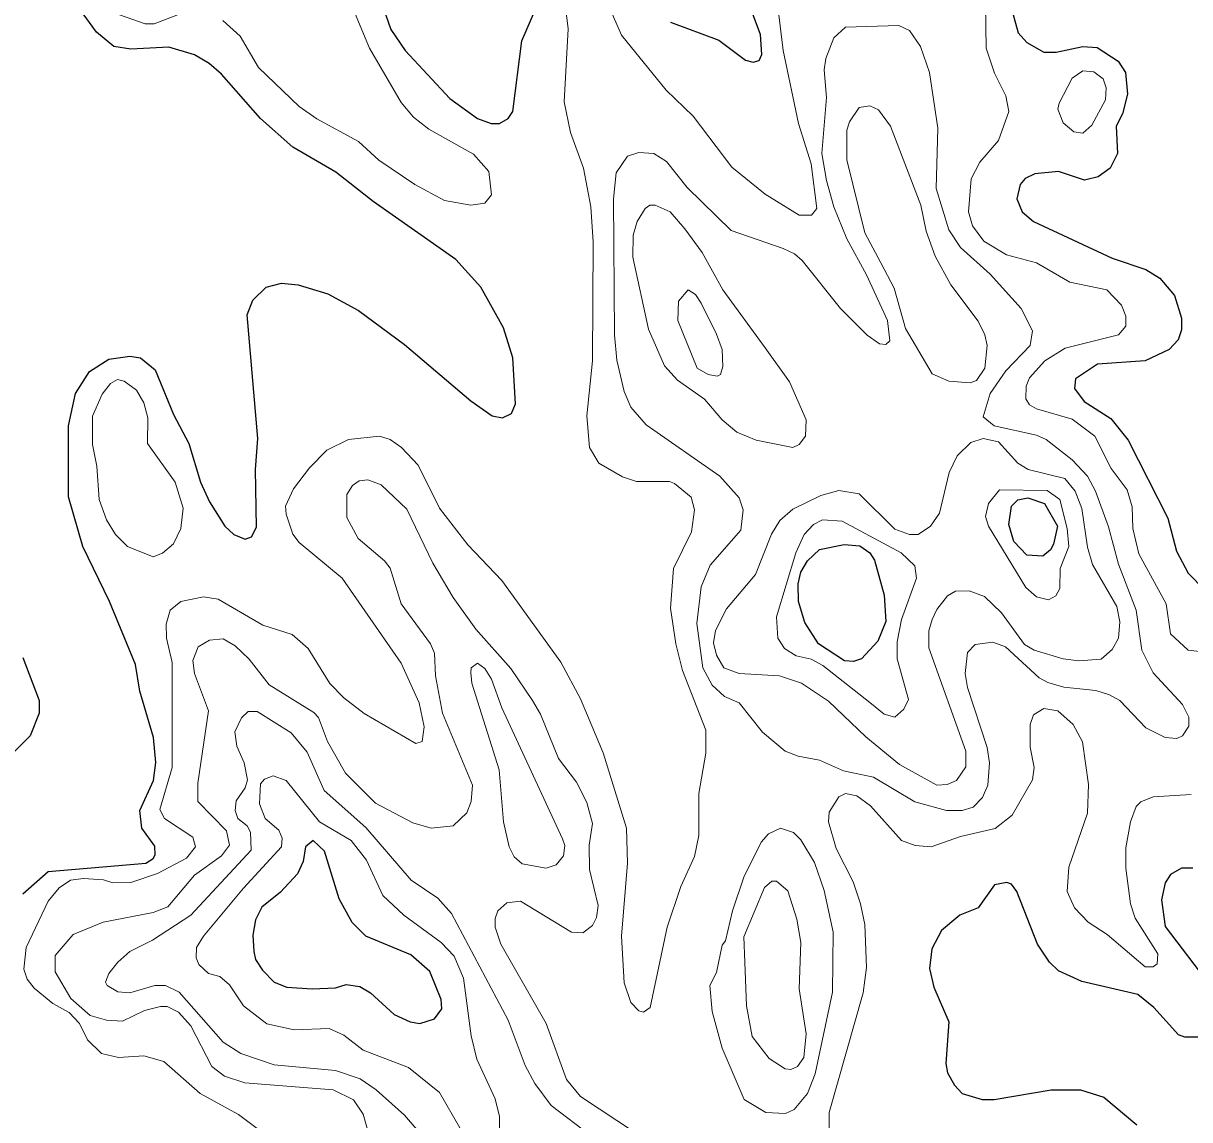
# Model space of a CAD drawing. Extents: x 577 to 602.9, y 7483.8 to 7511.6.
# Drawn here: x 591.907 to 593.545, y 7506.757 to 7508.296 of the extents above; entities that cross this region are included whole.
import ezdxf

# ---------------------------------------------------------------- set-up
doc = ezdxf.new("R2010")
doc.units = 0
doc.header["$LTSCALE"] = 0.032
doc.layers.add('1', color=7, linetype='Continuous', lineweight=25)
doc.layers.add('2', color=7, linetype='Continuous', lineweight=13)

msp = doc.modelspace()

# ---------------------------------------------------------------- linework, layer by layer
at = {"layer": '1'}
for points in [[(592.305, 7508.6266), (592.4235, 7508.2879)], [(592.4235, 7508.2879), (592.4434, 7508.2585), (592.5062, 7508.1909), (592.5452, 7508.163), (592.5642, 7508.1559), (592.5762, 7508.1559), (592.5881, 7508.163), (592.5945, 7508.1726), (592.6072, 7508.272), (592.6422, 7508.3523)], [(592.8163, 7508.2982), (592.8839, 7508.2728), (592.9213, 7508.245), (592.9324, 7508.2418), (592.9404, 7508.2442), (592.9443, 7508.2529), (592.9427, 7508.2807), (592.9189, 7508.3436)], [(591.9066, 7507.0745), (591.9424, 7507.1055), (592.0792, 7507.1174), (592.0895, 7507.1238), (592.0927, 7507.1293), (592.0919, 7507.1412), (592.0736, 7507.1667), (592.0712, 7507.1913), (592.0903, 7507.2335), (592.0935, 7507.2589), (592.0903, 7507.2939), (592.0712, 7507.3591), (592.0649, 7507.3965), (592.0283, 7507.4848), (591.9909, 7507.5619), (591.971, 7507.6319), (591.971, 7507.7313), (591.9806, 7507.7766), (592.0005, 7507.8076), (592.0275, 7507.8251), (592.0569, 7507.8291), (592.072, 7507.8267), (592.0927, 7507.81), (592.1181, 7507.7472), (592.1396, 7507.7066), (592.1563, 7507.6525), (592.169, 7507.6247), (592.1905, 7507.5905), (592.2032, 7507.5786), (592.2191, 7507.5722), (592.2279, 7507.5754), (592.235, 7507.5889), (592.2334, 7507.67), (592.2366, 7507.7138), (592.2215, 7507.8871), (592.2295, 7507.9078), (592.2486, 7507.9261), (592.27, 7507.9317), (592.2931, 7507.9293), (592.3352, 7507.9165), (592.3782, 7507.8935), (592.4426, 7507.8458), (592.5356, 7507.7663), (592.5658, 7507.7456), (592.5801, 7507.7424), (592.5929, 7507.7488), (592.5984, 7507.7623), (592.5945, 7507.8267), (592.5817, 7507.8688), (592.5499, 7507.9261), (592.5149, 7507.9651), (592.3988, 7508.0462), (592.3464, 7508.0875), (592.2859, 7508.1225), (592.2406, 7508.163), (592.1857, 7508.2251), (592.1682, 7508.2402), (592.1476, 7508.2521), (592.1118, 7508.2632), (592.0585, 7508.2601), (592.0346, 7508.264), (592.01, 7508.2839), (591.9869, 7508.3165)], [(593.2934, 7508.3221), (593.3045, 7508.2831), (593.3165, 7508.2696), (593.3403, 7508.2561), (593.3578, 7508.2561), (593.3952, 7508.264), (593.4151, 7508.2624), (593.4445, 7508.2434), (593.4548, 7508.2275), (593.458, 7508.1972), (593.4509, 7508.1694), (593.4421, 7508.1519), (593.4437, 7508.1137), (593.4334, 7508.0931), (593.4167, 7508.0811), (593.3976, 7508.0764), (593.361, 7508.0883), (593.3276, 7508.0851), (593.3141, 7508.0788), (593.3069, 7508.07), (593.3022, 7508.0501), (593.3101, 7508.0318), (593.326, 7508.0183), (593.4365, 7507.9666), (593.4835, 7507.9507), (593.5033, 7507.9388), (593.524, 7507.9142), (593.5336, 7507.8824), (593.5336, 7507.8664), (593.5288, 7507.8521), (593.5161, 7507.8386), (593.4827, 7507.8227), (593.4159, 7507.8179), (593.3849, 7507.7973), (593.3833, 7507.7838), (593.3968, 7507.7655)], [(593.3968, 7507.7655), (593.4342, 7507.7416), (593.4588, 7507.7114), (593.5145, 7507.6017), (593.5264, 7507.5555), (593.5431, 7507.5245), (593.5662, 7507.5007)], [(591.9066, 7507.406), (591.9297, 7507.3456), (591.9297, 7507.3281), (591.917, 7507.2963), (591.8613, 7507.2406)], [(593.5495, 7507.1102), (593.5336, 7507.1102), (593.5184, 7507.1015), (593.5105, 7507.0896), (593.5057, 7507.0657), (593.5105, 7507.0283), (593.5749, 7506.944)], [(593.5654, 7506.8733), (593.5383, 7506.8733), (593.5296, 7506.8765), (593.4946, 7506.9146), (593.4723, 7506.9329), (593.3936, 7506.9512), (593.361, 7506.9663), (593.3483, 7506.9782), (593.3316, 7507.0037), (593.3022, 7507.0776), (593.295, 7507.088), (593.2886, 7507.0904), (593.2711, 7507.0872), (593.2481, 7507.0546), (593.2226, 7507.0442), (593.1964, 7507.0228), (593.1829, 7506.9973), (593.1797, 7506.9695), (593.1861, 7506.9432), (593.2067, 7506.8947), (593.2028, 7506.8359), (593.2051, 7506.8232), (593.2147, 7506.8057), (593.2258, 7506.7938), (593.2537, 7506.7858), (593.2704, 7506.7858), (593.3507, 7506.7993), (593.392, 7506.7993), (593.4246, 7506.789), (593.4707, 7506.75)]]:
    msp.add_lwpolyline(points, dxfattribs=at)
for points in [[(593.3414, 7507.6224), (593.3594, 7507.5905), (593.3538, 7507.5651), (593.3499, 7507.5571), (593.3387, 7507.5484), (593.3165, 7507.55), (593.2982, 7507.5691), (593.291, 7507.5929), (593.295, 7507.6184), (593.3036, 7507.6274), (593.3177, 7507.6301)], [(593.0598, 7507.5646), (593.0819, 7507.5627), (593.0962, 7507.5531), (593.1026, 7507.5428), (593.1161, 7507.4935), (593.1185, 7507.4569), (593.1073, 7507.4291), (593.0843, 7507.4045), (593.0731, 7507.4005), (593.0604, 7507.4013), (593.0238, 7507.4251), (593.0048, 7507.4553), (592.996, 7507.4848), (592.9952, 7507.5094), (592.9992, 7507.5261), (593.0087, 7507.542), (593.0254, 7507.5579)], [(592.3693, 7507.034), (592.3511, 7507.0673), (592.3305, 7507.1341), (592.3146, 7507.1492), (592.3034, 7507.1405), (592.3002, 7507.1198), (592.2923, 7507.1023), (592.2684, 7507.0768), (592.2422, 7507.0554), (592.2334, 7507.0379), (592.2295, 7507.0164), (592.2311, 7506.9933), (592.2334, 7506.9822), (592.243, 7506.9671), (592.2597, 7506.9504), (592.2772, 7506.9432), (592.313, 7506.9409), (592.3456, 7506.9425), (592.3607, 7506.9472), (592.3798, 7506.944), (592.3949, 7506.9353), (592.4283, 7506.9051), (592.4505, 7506.8947), (592.464, 7506.8924), (592.4847, 7506.8987), (592.4951, 7506.913), (592.4943, 7506.9258), (592.4784, 7506.9655), (592.4513, 7506.9886), (592.3885, 7507.0148)]]:
    msp.add_lwpolyline(points, close=True, dxfattribs=at)
at = {"layer": '2'}
for points in [[(592.3344, 7508.4032), (592.3933, 7508.2617), (592.4378, 7508.1853), (592.4553, 7508.1646), (592.4768, 7508.1479), (592.5396, 7508.113), (592.5611, 7508.0883), (592.565, 7508.0557), (592.5555, 7508.0438), (592.5356, 7508.0414), (592.499, 7508.0477), (592.4569, 7508.07), (592.4068, 7508.1042), (592.3782, 7508.1304), (592.3193, 7508.1623), (592.2947, 7508.1797), (592.2374, 7508.2346), (592.212, 7508.2783), (592.1873, 7508.3006)], [(592.6628, 7508.3698), (592.6724, 7508.2887), (592.6668, 7508.1861), (592.6756, 7508.1432), (592.6938, 7508.0931), (592.7042, 7508.039), (592.7074, 7507.9897), (592.7066, 7507.8227), (592.6986, 7507.7456), (592.7026, 7507.7011), (592.7153, 7507.6788), (592.7487, 7507.6597), (592.7686, 7507.6533), (592.8147, 7507.6533), (592.8219, 7507.6502), (592.8449, 7507.6311), (592.8497, 7507.6136), (592.8457, 7507.5826), (592.8203, 7507.5309), (592.8163, 7507.4752), (592.8235, 7507.4251), (592.833, 7507.3878), (592.8656, 7507.3043), (592.8656, 7507.2717), (592.8561, 7507.2152), (592.8561, 7507.1564), (592.8497, 7507.1269), (592.8306, 7507.0848), (592.8115, 7507.0275), (592.7877, 7506.9146), (592.7781, 7506.9083), (592.7718, 7506.9099), (592.7606, 7506.9218), (592.7511, 7506.9496), (592.7471, 7507.0148), (592.7559, 7507.1174), (592.7543, 7507.1667), (592.7217, 7507.2725), (592.6899, 7507.348), (592.662, 7507.3997), (592.5793, 7507.5142), (592.5316, 7507.5643), (592.4919, 7507.616), (592.4617, 7507.6764), (592.4386, 7507.7011), (592.4227, 7507.7122), (592.4076, 7507.717), (592.3639, 7507.7122), (592.3336, 7507.6971), (592.309, 7507.6724), (592.2867, 7507.643), (592.2756, 7507.6184), (592.2764, 7507.6072), (592.2859, 7507.5794), (592.2947, 7507.5675), (592.3551, 7507.5174), (592.4378, 7507.3981), (592.4632, 7507.3424), (592.4704, 7507.309), (592.4672, 7507.2884), (592.4585, 7507.2852), (592.3861, 7507.3273), (592.3575, 7507.3496), (592.3376, 7507.3695), (592.3074, 7507.4188), (592.2851, 7507.4386), (592.2438, 7507.4514), (592.181, 7507.4879), (592.1603, 7507.4911), (592.1285, 7507.4848), (592.1134, 7507.4728), (592.1078, 7507.453), (592.1086, 7507.4331), (592.1166, 7507.3989), (592.1166, 7507.2518), (592.0991, 7507.1929), (592.1054, 7507.1802), (592.1452, 7507.154), (592.1492, 7507.1405), (592.1364, 7507.1245), (592.0959, 7507.1031), (592.0585, 7507.0904), (592.0331, 7507.0896), (592.0199, 7507.0938), (591.992, 7507.096), (591.9735, 7507.0933), (591.9577, 7507.0829), (591.9424, 7507.0641), (591.9114, 7506.9989), (591.9082, 7506.9687), (591.913, 7506.9544), (591.9225, 7506.9417)], [(592.9642, 7508.3436), (592.9745, 7508.2585), (592.996, 7508.1559), (593.0135, 7508.0994), (593.0215, 7508.0366), (593.0143, 7508.0271), (592.9968, 7508.0271), (592.9491, 7508.0565), (592.9022, 7508.0947), (592.8481, 7508.1662), (592.8099, 7508.2028), (592.7471, 7508.2799), (592.7169, 7508.3499)], [(592.1412, 7508.3149), (592.0911, 7508.2958), (592.0784, 7508.2958), (592.0426, 7508.3086)], [(593.6003, 7507.41), (593.5431, 7507.4164), (593.5184, 7507.4394), (593.5121, 7507.4816), (593.4739, 7507.5516), (593.4652, 7507.5873), (593.4644, 7507.6176), (593.4572, 7507.6414), (593.435, 7507.6716), (593.4119, 7507.717), (593.3801, 7507.7408), (593.33, 7507.7551), (593.3204, 7507.7607), (593.3149, 7507.7694), (593.3157, 7507.7869), (593.3204, 7507.7989), (593.3419, 7507.8227), (593.3705, 7507.8402), (593.4453, 7507.8593), (593.4556, 7507.8712), (593.4556, 7507.8855), (593.4493, 7507.9006), (593.4286, 7507.9221), (593.3769, 7507.9332), (593.33, 7507.9603), (593.2878, 7507.9714), (593.256, 7507.9905), (593.2401, 7508.012), (593.2346, 7508.0318), (593.2385, 7508.078), (593.2505, 7508.1018), (593.2767, 7508.132), (593.291, 7508.1726), (593.2871, 7508.1949), (593.2711, 7508.2267), (593.2592, 7508.2617), (593.2584, 7508.3229)], [(592.9745, 7507.9802), (592.9904, 7507.973), (593.0008, 7507.9635), (593.0549, 7507.8959), (593.0922, 7507.8585), (593.1097, 7507.8466), (593.1185, 7507.8458), (593.124, 7507.8505), (593.1209, 7507.8792), (593.0914, 7507.9436), (593.0636, 7507.9937), (593.0453, 7508.039), (593.035, 7508.0756), (593.0286, 7508.1137), (593.035, 7508.1925), (593.0318, 7508.2314), (593.0342, 7508.2473), (593.0453, 7508.276), (593.062, 7508.2911), (593.1368, 7508.2935), (593.1519, 7508.2863), (593.167, 7508.264), (593.1797, 7508.2275), (593.1916, 7508.1495), (593.1892, 7508.0644), (593.2067, 7508.0064), (593.2234, 7507.9817), (593.2648, 7507.9444), (593.3085, 7507.8959), (593.3244, 7507.8649), (593.3212, 7507.8442), (593.2871, 7507.8084), (593.2648, 7507.7766), (593.2552, 7507.744), (593.2704, 7507.7313), (593.33, 7507.7185), (593.3435, 7507.7122), (593.3801, 7507.6836), (593.4016, 7507.6605), (593.4127, 7507.6398), (593.431, 7507.5897), (593.4453, 7507.5372), (593.4699, 7507.4728), (593.4779, 7507.4164), (593.4938, 7507.3846), (593.5351, 7507.34), (593.5439, 7507.3225), (593.5439, 7507.3098), (593.5351, 7507.2963), (593.5272, 7507.2923), (593.5105, 7507.2939), (593.4835, 7507.3074), (593.4469, 7507.3456), (593.4326, 7507.3536), (593.4135, 7507.3599), (593.3682, 7507.3647), (593.3459, 7507.3711), (593.334, 7507.3774), (593.2863, 7507.4212), (593.2688, 7507.4275), (593.2441, 7507.4243), (593.233, 7507.4132), (593.2298, 7507.3838), (593.233, 7507.3639), (593.2608, 7507.2796), (593.264, 7507.2581), (593.2616, 7507.2271), (593.2544, 7507.2096), (593.2409, 7507.1961), (593.2258, 7507.1913), (593.2036, 7507.1913), (593.159, 7507.2033), (593.101, 7507.2383), (593.0588, 7507.247), (593.0254, 7507.2621), (592.9952, 7507.2677), (592.9769, 7507.2748), (592.9451, 7507.3011), (592.9125, 7507.3424), (592.8918, 7507.3512), (592.8744, 7507.3671), (592.8616, 7507.3917), (592.8529, 7507.4538), (592.8592, 7507.5054), (592.872, 7507.5357), (592.9149, 7507.585), (592.9181, 7507.6136), (592.9125, 7507.6303), (592.8855, 7507.6605), (592.7821, 7507.7329), (592.7606, 7507.7575), (592.7511, 7507.7798), (592.7408, 7507.8235), (592.7376, 7507.8593), (592.736, 7508.0501), (592.74, 7508.0867), (592.7559, 7508.1098), (592.7718, 7508.1153), (592.7925, 7508.1137)], [(592.7925, 7508.1137), (592.8107, 7508.1026), (592.8394, 7508.066), (592.9014, 7508.0056), (592.9745, 7507.9802)], [(592.3949, 7506.7286), (592.3845, 7506.7651), (592.371, 7506.785), (592.3424, 7506.7993), (592.2183, 7506.8089), (592.1897, 7506.8184), (592.1722, 7506.8319), (592.1428, 7506.8892), (592.1253, 7506.9083), (592.1094, 7506.9162), (592.0999, 7506.9162), (592.0776, 7506.9106), (592.0466, 7506.8955), (592.0243, 7506.8971), (592.0013, 7506.9035), (591.9742, 7506.9273), (591.952, 7506.9647), (591.952, 7506.9878), (591.9774, 7507.0172), (592.0195, 7507.0347), (592.0895, 7507.0482), (592.1102, 7507.0562), (592.1476, 7507.1007), (592.1857, 7507.1277), (592.1969, 7507.1428), (592.1929, 7507.1627), (592.1523, 7507.2041), (592.1523, 7507.2295), (592.1674, 7507.3313), (592.1476, 7507.3838), (592.1452, 7507.4021), (592.1531, 7507.4212), (592.169, 7507.4307), (592.1881, 7507.4323), (592.2048, 7507.4227), (592.2247, 7507.4037), (592.2525, 7507.3679), (592.3153, 7507.3289), (592.3217, 7507.3218), (592.3344, 7507.2884), (592.3599, 7507.2438), (592.402, 7507.2017), (592.4545, 7507.1739), (592.4799, 7507.1667), (592.511, 7507.1699), (592.53, 7507.1882), (592.5364, 7507.2041), (592.538, 7507.2271), (592.4959, 7507.3281), (592.4863, 7507.3806), (592.4847, 7507.4124), (592.4792, 7507.4251), (592.4378, 7507.4816), (592.4227, 7507.5317), (592.4147, 7507.542), (592.3774, 7507.573), (592.3615, 7507.6025), (592.3615, 7507.6351), (592.3694, 7507.6478), (592.379, 7507.6541), (592.3909, 7507.6557), (592.41, 7507.6486), (592.4458, 7507.6144), (592.4823, 7507.5388), (592.511, 7507.4903), (592.5428, 7507.4458), (592.5921, 7507.3909), (592.6223, 7507.3456), (592.6334, 7507.3265), (592.6589, 7507.2645), (592.6843, 7507.2311), (592.6986, 7507.2025), (592.7066, 7507.1731), (592.7018, 7507.1428), (592.7026, 7507.1086), (592.7145, 7507.0578), (592.7121, 7507.0411), (592.7066, 7507.0299), (592.6931, 7507.0196), (592.6772, 7507.0204), (592.6056, 7507.0641), (592.5865, 7507.0617), (592.5738, 7507.0506), (592.5698, 7507.0395), (592.5698, 7507.0275), (592.5778, 7507.0037), (592.6414, 7506.8924), (592.67, 7506.8136), (592.6899, 7506.7898), (592.767, 7506.7389)], [(593.039, 7506.7246), (593.039, 7506.7675), (593.0867, 7506.9353), (593.0914, 7506.9711), (593.0891, 7507.0315), (593.0827, 7507.0601), (593.0724, 7507.0912), (593.0485, 7507.1381), (593.0382, 7507.1754), (593.039, 7507.189), (593.0525, 7507.2104), (593.062, 7507.2152), (593.0779, 7507.212), (593.097, 7507.1977), (593.1407, 7507.1492), (593.1598, 7507.142), (593.1821, 7507.1405), (593.2234, 7507.1548), (593.2719, 7507.1659), (593.2958, 7507.185), (593.3244, 7507.2343), (593.3268, 7507.2518), (593.3212, 7507.2804), (593.3212, 7507.3122), (593.326, 7507.3257), (593.3403, 7507.3345), (593.3602, 7507.3313), (593.3817, 7507.3122), (593.3944, 7507.2876), (593.4031, 7507.2279), (593.4016, 7507.1874), (593.3753, 7507.1118), (593.3729, 7507.0776), (593.3833, 7507.0546), (593.4024, 7507.0347), (593.4294, 7507.0172), (593.4827, 7506.9719), (593.4938, 7506.9719)], [(592.5181, 7506.6761), (592.4426, 7506.7635), (592.4028, 7506.7993), (592.3806, 7506.8144), (592.3456, 7506.8264), (592.2597, 7506.8343), (592.2128, 7506.8502), (592.1881, 7506.8661), (592.1261, 7506.9361), (592.107, 7506.9456), (592.0919, 7506.9456), (592.0569, 7506.9353), (592.0402, 7506.9369), (592.0251, 7506.9456), (592.0227, 7506.9504), (592.0275, 7506.9623), (592.0402, 7506.9782), (592.0569, 7506.9933), (592.0887, 7507.0092), (592.1428, 7507.0442), (592.2271, 7507.1357), (592.2263, 7507.1611), (592.2215, 7507.1699), (592.2088, 7507.1802), (592.2048, 7507.1913), (592.2064, 7507.2049), (592.2191, 7507.2232), (592.2223, 7507.2343), (592.2177, 7507.2582), (592.2071, 7507.2815), (592.2042, 7507.3017), (592.2139, 7507.3213), (592.2231, 7507.3305), (592.2358, 7507.3305), (592.2835, 7507.3003), (592.3058, 7507.2732), (592.3297, 7507.2192), (592.3885, 7507.1675), (592.4521, 7507.0935), (592.4895, 7507.0681), (592.5086, 7507.0466), (592.5881, 7506.8971), (592.6119, 7506.8335), (592.6255, 7506.8081), (592.6485, 7506.7771), (592.705, 7506.7341)], [(592.5762, 7506.7445), (592.5762, 7506.7619), (592.5698, 7506.7866), (592.5444, 7506.8423), (592.5364, 7506.8749), (592.5253, 7506.956), (592.5125, 7506.987), (592.4943, 7507.0061), (592.4418, 7507.0442), (592.4124, 7507.0721), (592.3893, 7507.1214), (592.3678, 7507.1492), (592.3233, 7507.1754), (592.2764, 7507.2335), (592.2581, 7507.2399), (592.2462, 7507.2351), (592.2406, 7507.2287), (592.239, 7507.2009), (592.247, 7507.1802), (592.266, 7507.1635), (592.2708, 7507.1524), (592.27, 7507.1405), (592.2167, 7507.0824), (592.1603, 7507.0148), (592.1507, 7506.9989), (592.1499, 7506.9846), (592.1539, 7506.9751), (592.1674, 7506.9623), (592.1833, 7506.9584), (592.1969, 7506.9464), (592.2167, 7506.917), (592.2493, 7506.8916), (592.2875, 7506.8836), (592.3368, 7506.8852), (592.3575, 7506.8757), (592.3845, 7506.855), (592.4481, 7506.8303), (592.4919, 7506.7953), (592.5205, 7506.746)], [(593.4938, 7506.9719), (593.4994, 7506.9759), (593.5002, 7506.9902), (593.4684, 7507.0403), (593.462, 7507.0601), (593.4556, 7507.1102), (593.4556, 7507.1389), (593.462, 7507.1754), (593.4699, 7507.1969), (593.4763, 7507.2033), (593.4938, 7507.2104), (593.5471, 7507.2136)], [(591.9225, 7506.9417), (591.9488, 7506.9202), (591.9718, 7506.9075), (591.9861, 7506.8924), (591.9973, 7506.8693), (592.0172, 7506.8502), (592.041, 7506.8446), (592.0768, 7506.847), (592.1046, 7506.8391), (592.1555, 7506.7938), (592.2096, 7506.7643), (592.2581, 7506.7278)]]:
    msp.add_lwpolyline(points, dxfattribs=at)
for points in [[(593.3674, 7508.1567), (593.3825, 7508.144), (593.3952, 7508.1424), (593.4079, 7508.1535), (593.427, 7508.1893), (593.4278, 7508.206), (593.4238, 7508.2187), (593.4103, 7508.2283), (593.3952, 7508.2298), (593.3801, 7508.2195), (593.3618, 7508.1845), (593.3602, 7508.1758)], [(593.1113, 7507.9603), (593.1304, 7507.9245), (593.1463, 7507.868), (593.1837, 7507.8044), (593.2067, 7507.7941), (593.237, 7507.7917), (593.2457, 7507.7949), (593.2576, 7507.8124), (593.2608, 7507.8442), (593.2576, 7507.8593), (593.2481, 7507.8784), (593.2099, 7507.9293), (593.1877, 7507.9698), (593.1749, 7508.0048), (593.1678, 7508.0414), (593.1248, 7508.1519), (593.1081, 7508.175), (593.0962, 7508.1805), (593.0811, 7508.1782), (593.0676, 7508.1583), (593.0636, 7508.1464), (593.0636, 7508.105), (593.0891, 7508.0024)], [(592.9491, 7507.841), (592.9833, 7507.7933), (593.0064, 7507.74), (593.0056, 7507.717), (592.9968, 7507.705), (592.9881, 7507.7011), (592.9364, 7507.7114), (592.9093, 7507.7225), (592.8887, 7507.74), (592.864, 7507.7686), (592.8258, 7507.7957), (592.8076, 7507.8156), (592.7853, 7507.8672), (592.763, 7507.9682), (592.7638, 7507.9992), (592.7694, 7508.0183), (592.7805, 7508.0366), (592.7869, 7508.0414), (592.7948, 7508.0414), (592.8155, 7508.0318), (592.8362, 7508.008), (592.8608, 7507.9746), (592.8895, 7507.9221)], [(592.8807, 7507.8601), (592.8887, 7507.8386), (592.8895, 7507.8148), (592.8863, 7507.8036), (592.8815, 7507.8012), (592.8688, 7507.8036), (592.8537, 7507.8124), (592.8266, 7507.8792), (592.8274, 7507.9062), (592.841, 7507.9221), (592.8513, 7507.9157), (592.8592, 7507.9038)], [(592.0768, 7507.7639), (592.0824, 7507.7424), (592.0816, 7507.7066), (592.1205, 7507.6525), (592.1317, 7507.616), (592.1285, 7507.5873), (592.1181, 7507.5659), (592.103, 7507.5524), (592.0895, 7507.5476), (592.0537, 7507.5619), (592.037, 7507.5786), (592.0243, 7507.5993), (592.014, 7507.6279), (592.0108, 7507.6748), (592.0044, 7507.705), (592.0044, 7507.7448), (592.0179, 7507.7758), (592.0299, 7507.7909), (592.0394, 7507.7965), (592.049, 7507.7941), (592.0665, 7507.7814)], [(592.8947, 7507.4745), (592.9356, 7507.5229), (592.9578, 7507.5794), (592.9698, 7507.5985), (592.9881, 7507.6144), (593.027, 7507.6335), (593.0525, 7507.6406), (593.0811, 7507.6358), (593.1312, 7507.5865), (593.1519, 7507.5786), (593.1638, 7507.5786), (593.1813, 7507.5905), (593.194, 7507.6088), (593.2075, 7507.6661), (593.2187, 7507.6891), (593.2377, 7507.7082), (593.2552, 7507.7138), (593.2767, 7507.709), (593.3037, 7507.6788), (593.3181, 7507.67), (593.3697, 7507.6573), (593.3841, 7507.6398), (593.3936, 7507.6152), (593.4016, 7507.5611), (593.4087, 7507.5365), (593.4429, 7507.4776), (593.4469, 7507.4561), (593.4453, 7507.4331), (593.4365, 7507.4172), (593.4206, 7507.4037), (593.3896, 7507.4013), (593.3674, 7507.4045), (593.3268, 7507.4164), (593.3133, 7507.4243), (593.2807, 7507.4689), (593.2568, 7507.4919), (593.2354, 7507.4999), (593.2163, 7507.4991), (593.2051, 7507.4927), (593.19, 7507.4736), (593.1837, 7507.4593), (593.1789, 7507.4434), (593.1789, 7507.4196), (593.2306, 7507.2748), (593.2306, 7507.2526), (593.2179, 7507.2335), (593.2044, 7507.2279), (593.19, 7507.2271), (593.1376, 7507.2558), (593.0906, 7507.2947), (593.0382, 7507.3448), (593, 7507.3703), (592.969, 7507.3806), (592.9125, 7507.3838), (592.8911, 7507.3917), (592.8807, 7507.4092), (592.8767, 7507.4267), (592.8791, 7507.4442)], [(593.3729, 7507.5873), (593.3753, 7507.5619), (593.3634, 7507.5309), (593.3626, 7507.5031), (593.357, 7507.4927), (593.3467, 7507.4871), (593.33, 7507.4911), (593.3149, 7507.5046), (593.2624, 7507.5905), (593.2584, 7507.604), (593.2624, 7507.6223), (593.2783, 7507.6414), (593.3451, 7507.6406), (593.3626, 7507.6279)], [(593.0961, 7507.343), (593.1161, 7507.3265), (593.1312, 7507.3225), (593.1439, 7507.3337), (593.1503, 7507.3472), (593.1344, 7507.4045), (593.1344, 7507.4283), (593.1407, 7507.4593), (593.1614, 7507.5174), (593.159, 7507.5349), (593.1399, 7507.5531), (593.0572, 7507.5977), (593.0294, 7507.5993), (593.0167, 7507.5929), (593.004, 7507.5786), (592.992, 7507.5531), (592.965, 7507.4633), (592.9666, 7507.4331), (592.9761, 7507.4188), (592.9928, 7507.4084), (593.0135, 7507.4037), (593.0302, 7507.3949)], [(592.5356, 7507.3846), (592.5364, 7507.3917), (592.5452, 7507.3981), (592.5555, 7507.3909), (592.565, 7507.3758), (592.5793, 7507.3353), (592.6644, 7507.1516), (592.6676, 7507.142), (592.666, 7507.1277), (592.6557, 7507.115), (592.6414, 7507.1102), (592.608, 7507.1166), (592.5968, 7507.1261), (592.5897, 7507.1405), (592.5817, 7507.1754), (592.5754, 7507.2486), (592.5372, 7507.3703)], [(592.9197, 7506.7858), (592.9499, 7506.7675), (592.9777, 7506.7659), (592.9897, 7506.7715), (593.0087, 7506.7938), (593.0191, 7506.8216), (593.0437, 7506.9361), (593.0445, 7507.0204), (593.0318, 7507.0792), (593.0183, 7507.1182), (592.9992, 7507.15), (592.9889, 7507.1603), (592.9706, 7507.1667), (592.9539, 7507.1587), (592.9435, 7507.1468), (592.9189, 7507.0975), (592.903, 7507.0506), (592.8934, 7507.0085), (592.8887, 7507.0021), (592.8807, 7506.9639), (592.8712, 7506.9456), (592.8744, 7506.9091), (592.8888, 7506.8578)], [(592.9205, 7506.9782), (592.9229, 7506.917), (592.9308, 7506.8741), (592.9547, 7506.8431), (592.9769, 7506.8287), (592.9849, 7506.8279), (592.9944, 7506.8319), (593.0032, 7506.8446), (593.0064, 7506.878), (592.9968, 7506.9409), (592.9992, 7507.0061), (592.9936, 7507.0387), (592.9809, 7507.0784), (592.965, 7507.0919), (592.9586, 7507.0919), (592.9483, 7507.0832), (592.9189, 7507.014)]]:
    msp.add_lwpolyline(points, close=True, dxfattribs=at)

doc.saveas('drawing.dxf')
